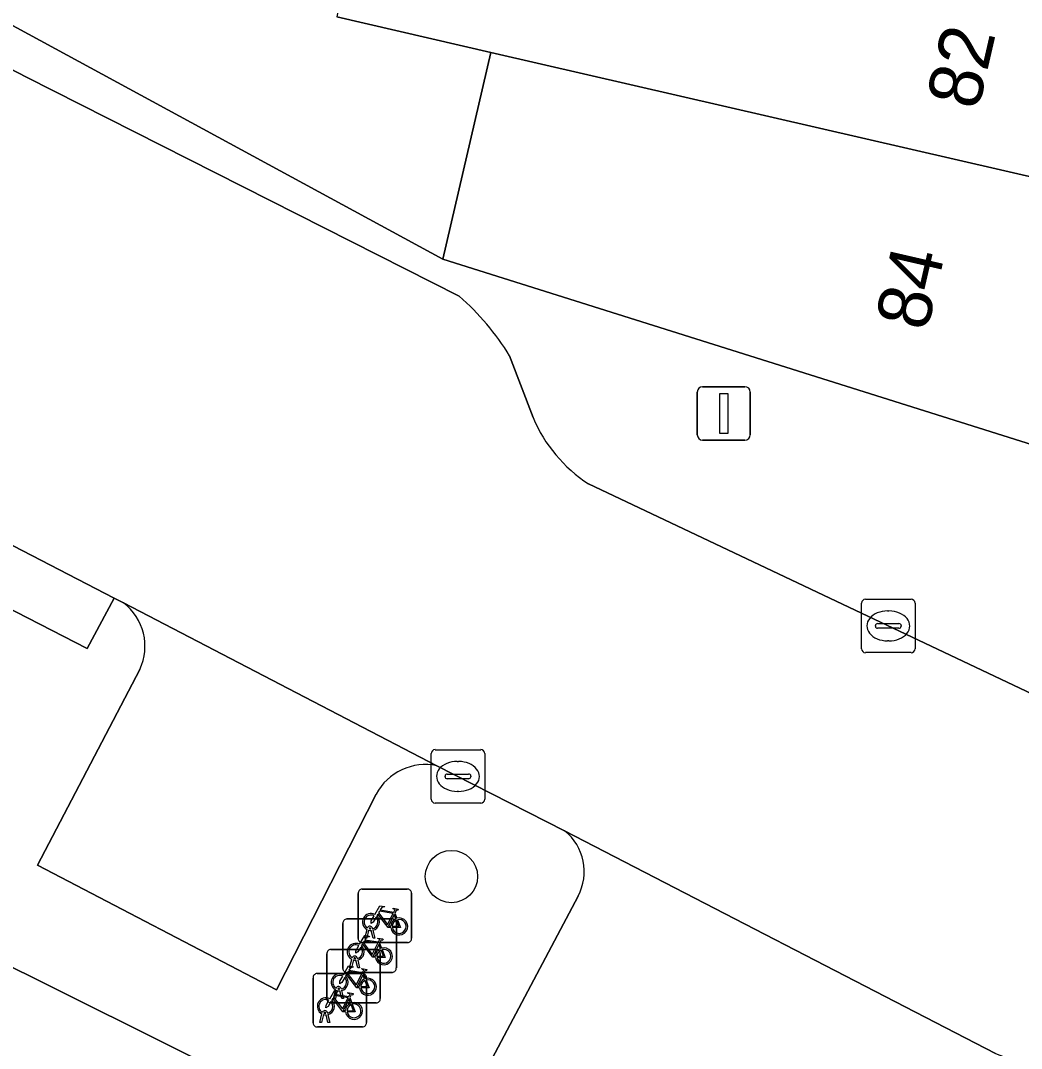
# Model space of a CAD drawing. Extents: x 160349 to 161355, y 381727 to 382854.
# Drawn here: x 160843.06 to 160861.77, y 382352.95 to 382372.18 of the extents above; entities that cross this region are included whole.
import ezdxf

# ---------------------------------------------------------------- set-up
doc = ezdxf.new("R2010")
doc.units = 0
for name, color, linetype in [('IMGEO_Boom', 7, 'Continuous'), ('IMGEO_Erf', 7, 'Continuous'), ('IMGEO_Fietsenrek', 7, 'Continuous'), ('IMGEO_Kolk', 7, 'Continuous'), ('IMGEO_Lichtmast', 7, 'Continuous'), ('IMGEO_Pand', 7, 'Continuous'), ('IMGEO_Pand_nummerreeks', 7, 'Continuous'), ('IMGEO_Parkeervlak_open', 7, 'Continuous'), ('IMGEO_Rijbaan_lokaal_open', 7, 'Continuous'), ('IMGEO_Voetpad_open', 7, 'Continuous')]:
    doc.layers.add(name, color=color, linetype=linetype)

msp = doc.modelspace()

# ---------------------------------------------------------------- linework, layer by layer
at = {"layer": 'IMGEO_Boom'}
msp.add_circle((160851.113, 382356.17), 0.489, dxfattribs=at)
at = {"layer": 'IMGEO_Erf'}
msp.add_lwpolyline([(160831.47, 382378.308), (160850.954, 382367.718), (160851.847, 382371.587), (160848.973, 382372.251)], dxfattribs=at)
at = {"layer": 'IMGEO_Fietsenrek'}
for p, q in [((160849.369, 382355.01), (160849.369, 382355.851)), ((160849.369, 382355.851), (160849.369, 382355.01)), ((160849.444, 382355.935), (160850.285, 382355.935)), ((160850.285, 382355.935), (160849.444, 382355.935)), ((160850.369, 382355.86), (160850.369, 382355.019)), ((160850.369, 382355.019), (160850.369, 382355.86)), ((160850.056, 382355.484), (160850.092, 382355.389)), ((160849.083, 382354.452), (160849.083, 382355.293)), ((160849.083, 382355.293), (160849.083, 382354.452)), ((160849.158, 382355.377), (160849.999, 382355.377)), ((160849.999, 382355.377), (160849.158, 382355.377)), ((160850.083, 382355.302), (160850.083, 382354.461)), ((160850.083, 382354.461), (160850.083, 382355.302)), ((160849.496, 382355.019), (160849.535, 382355.179)), ((160849.565, 382355.167), (160849.53, 382355.019)), ((160849.607, 382355.191), (160849.606, 382355.195)), ((160849.648, 382355.019), (160849.614, 382355.161)), ((160849.638, 382355.202), (160849.639, 382355.195)), ((160849.646, 382355.165), (160849.681, 382355.019)), ((160850.294, 382354.935), (160849.453, 382354.935)), ((160849.453, 382354.935), (160850.294, 382354.935)), ((160849.53, 382355.019), (160849.496, 382355.019)), ((160849.681, 382355.019), (160849.648, 382355.019)), ((160849.77, 382354.926), (160849.806, 382354.831)), ((160848.783, 382353.882), (160848.783, 382354.723)), ((160848.783, 382354.723), (160848.783, 382353.882)), ((160848.858, 382354.807), (160849.699, 382354.807)), ((160849.699, 382354.807), (160848.858, 382354.807)), ((160849.783, 382354.732), (160849.783, 382353.891)), ((160849.783, 382353.891), (160849.783, 382354.732)), ((160849.21, 382354.461), (160849.249, 382354.621)), ((160849.279, 382354.609), (160849.244, 382354.461)), ((160849.321, 382354.633), (160849.32, 382354.637)), ((160849.362, 382354.461), (160849.328, 382354.603)), ((160849.352, 382354.644), (160849.353, 382354.637)), ((160849.36, 382354.607), (160849.395, 382354.461)), ((160848.6, 382354.356), (160849.441, 382354.356)), ((160849.441, 382354.356), (160848.6, 382354.356)), ((160850.008, 382354.377), (160849.167, 382354.377)), ((160849.167, 382354.377), (160850.008, 382354.377)), ((160849.244, 382354.461), (160849.21, 382354.461)), ((160849.395, 382354.461), (160849.362, 382354.461)), ((160849.47, 382354.356), (160849.506, 382354.261)), ((160848.525, 382353.431), (160848.525, 382354.272)), ((160848.525, 382354.272), (160848.525, 382353.431)), ((160849.525, 382354.281), (160849.525, 382353.44)), ((160849.525, 382353.44), (160849.525, 382354.281)), ((160848.91, 382353.891), (160848.949, 382354.051)), ((160848.979, 382354.039), (160848.944, 382353.891)), ((160849.021, 382354.063), (160849.02, 382354.067)), ((160849.062, 382353.891), (160849.028, 382354.033)), ((160849.052, 382354.074), (160849.053, 382354.067)), ((160849.06, 382354.037), (160849.095, 382353.891)), ((160849.708, 382353.807), (160848.867, 382353.807)), ((160848.867, 382353.807), (160849.708, 382353.807)), ((160848.944, 382353.891), (160848.91, 382353.891)), ((160849.095, 382353.891), (160849.062, 382353.891)), ((160849.212, 382353.905), (160849.248, 382353.81)), ((160848.652, 382353.44), (160848.691, 382353.6)), ((160848.721, 382353.588), (160848.686, 382353.44)), ((160848.763, 382353.612), (160848.762, 382353.616)), ((160848.804, 382353.44), (160848.77, 382353.582)), ((160848.794, 382353.623), (160848.795, 382353.616)), ((160848.802, 382353.586), (160848.837, 382353.44)), ((160849.45, 382353.356), (160848.609, 382353.356)), ((160848.609, 382353.356), (160849.45, 382353.356)), ((160848.686, 382353.44), (160848.652, 382353.44)), ((160848.837, 382353.44), (160848.804, 382353.44))]:
    msp.add_line(p, q, dxfattribs=at)
for points in [[(160849.682, 382355.461), (160849.777, 382355.625), (160849.863, 382355.611), (160849.865, 382355.602), (160849.809, 382355.591), (160849.782, 382355.546), (160850.038, 382355.505)], [(160849.978, 382355.217), (160849.928, 382355.217), (160849.737, 382355.468), (160849.718, 382355.436)], [(160850.025, 382355.48), (160849.768, 382355.521), (160849.751, 382355.492), (160849.918, 382355.272), (160850.025, 382355.48)], [(160850.073, 382355.382), (160850.043, 382355.459), (160849.934, 382355.241), (160849.977, 382355.241)], [(160850.038, 382355.505), (160850.063, 382355.554), (160850.057, 382355.558), (160850.034, 382355.562), (160850.022, 382355.569), (160850.021, 382355.572), (160850.023, 382355.577), (160850.118, 382355.562), (160850.12, 382355.552), (160850.11, 382355.539), (160850.098, 382355.533), (160850.084, 382355.539), (160850.056, 382355.484)], [(160849.703, 382355.409), (160849.651, 382355.319), (160849.611, 382355.294), (160849.612, 382355.341), (160849.667, 382355.435)], [(160850.007, 382355.241), (160850.127, 382355.24), (160850.083, 382355.354)], [(160850.103, 382355.361), (160850.158, 382355.216), (160850.008, 382355.216)], [(160849.417, 382354.851), (160849.365, 382354.761), (160849.325, 382354.736), (160849.326, 382354.783), (160849.381, 382354.877)], [(160849.396, 382354.903), (160849.491, 382355.067), (160849.577, 382355.053), (160849.579, 382355.044), (160849.523, 382355.033), (160849.496, 382354.988), (160849.752, 382354.947)], [(160849.692, 382354.659), (160849.642, 382354.659), (160849.451, 382354.91), (160849.432, 382354.878)], [(160849.739, 382354.922), (160849.482, 382354.963), (160849.465, 382354.934), (160849.632, 382354.714), (160849.739, 382354.922)], [(160849.787, 382354.824), (160849.757, 382354.901), (160849.648, 382354.683), (160849.691, 382354.683)], [(160849.752, 382354.947), (160849.777, 382354.996), (160849.771, 382355), (160849.748, 382355.004), (160849.736, 382355.011), (160849.735, 382355.014), (160849.737, 382355.019), (160849.832, 382355.004), (160849.834, 382354.994), (160849.824, 382354.981), (160849.812, 382354.975), (160849.798, 382354.981), (160849.77, 382354.926)], [(160849.721, 382354.683), (160849.841, 382354.682), (160849.797, 382354.796)], [(160849.817, 382354.803), (160849.872, 382354.658), (160849.722, 382354.658)], [(160849.096, 382354.333), (160849.191, 382354.497), (160849.277, 382354.483), (160849.279, 382354.474), (160849.223, 382354.463), (160849.196, 382354.418), (160849.452, 382354.377)], [(160849.117, 382354.281), (160849.065, 382354.191), (160849.025, 382354.166), (160849.026, 382354.213), (160849.081, 382354.307)], [(160849.392, 382354.089), (160849.342, 382354.089), (160849.151, 382354.34), (160849.132, 382354.308)], [(160849.439, 382354.352), (160849.182, 382354.393), (160849.165, 382354.364), (160849.332, 382354.144), (160849.439, 382354.352)], [(160849.487, 382354.254), (160849.457, 382354.331), (160849.348, 382354.113), (160849.391, 382354.113)], [(160849.452, 382354.377), (160849.477, 382354.426), (160849.471, 382354.43), (160849.448, 382354.434), (160849.436, 382354.441), (160849.435, 382354.444), (160849.437, 382354.449), (160849.532, 382354.434), (160849.534, 382354.424), (160849.524, 382354.411), (160849.512, 382354.405), (160849.498, 382354.411), (160849.47, 382354.356)], [(160849.421, 382354.113), (160849.541, 382354.112), (160849.497, 382354.226)], [(160849.517, 382354.233), (160849.572, 382354.088), (160849.422, 382354.088)], [(160848.838, 382353.882), (160848.933, 382354.046), (160849.019, 382354.032), (160849.021, 382354.023), (160848.965, 382354.012), (160848.938, 382353.967), (160849.194, 382353.926)], [(160849.181, 382353.901), (160848.924, 382353.942), (160848.907, 382353.913), (160849.074, 382353.693), (160849.181, 382353.901)], [(160849.194, 382353.926), (160849.219, 382353.975), (160849.213, 382353.979), (160849.19, 382353.983), (160849.178, 382353.99), (160849.177, 382353.993), (160849.179, 382353.998), (160849.274, 382353.983), (160849.276, 382353.973), (160849.266, 382353.96), (160849.254, 382353.954), (160849.24, 382353.96), (160849.212, 382353.905)], [(160848.859, 382353.83), (160848.807, 382353.74), (160848.767, 382353.715), (160848.768, 382353.762), (160848.823, 382353.856)], [(160849.134, 382353.638), (160849.084, 382353.638), (160848.893, 382353.889), (160848.874, 382353.857)], [(160849.229, 382353.803), (160849.199, 382353.88), (160849.09, 382353.662), (160849.133, 382353.662)], [(160849.163, 382353.662), (160849.283, 382353.661), (160849.239, 382353.775)], [(160849.259, 382353.782), (160849.314, 382353.637), (160849.164, 382353.637)]]:
    msp.add_lwpolyline(points, dxfattribs=at)
for centre, radius, start, end in [((160849.447, 382355.857), 0.0779, 92.4484, 184.2845), ((160849.447, 382355.857), 0.0779, 92.4484, 184.2845), ((160850.291, 382355.857), 0.0779, 2.4484, 94.2845), ((160850.291, 382355.857), 0.0779, 2.4484, 94.2845), ((160849.609, 382355.32), 0.159, 62.6766, 242.1369), ((160849.161, 382355.299), 0.0779, 92.4484, 184.2845), ((160849.161, 382355.299), 0.0779, 92.4484, 184.2845), ((160849.609, 382355.32), 0.129, 63.3192, 238.903), ((160849.609, 382355.32), 0.129, 283.6043, 43.4302), ((160849.609, 382355.32), 0.159, 283.5766, 46.6042), ((160850.136, 382355.236), 0.159, 113.3408, 178.3217), ((160850.136, 382355.236), 0.159, 187.0065, 105.7708), ((160850.005, 382355.299), 0.0779, 2.4484, 94.2845), ((160850.005, 382355.299), 0.0779, 2.4484, 94.2845), ((160850.136, 382355.236), 0.129, 113.923, 177.9556), ((160850.136, 382355.236), 0.129, 188.6715, 104.5883), ((160849.589, 382355.191), 0.0499, 12.8025, 158.6934), ((160849.609, 382355.32), 0.159, 253.9967, 271.7867), ((160849.589, 382355.191), 0.0174, 12.8025, 163.4502), ((160849.609, 382355.32), 0.129, 253.415, 269.0204), ((160849.323, 382354.762), 0.159, 62.6766, 242.1369), ((160849.323, 382354.762), 0.129, 63.3192, 238.903), ((160849.323, 382354.762), 0.159, 283.5766, 46.6042), ((160849.447, 382355.013), 0.0779, 182.4484, 274.2845), ((160849.447, 382355.013), 0.0779, 182.4484, 274.2845), ((160850.291, 382355.013), 0.0779, 272.4484, 4.2845), ((160850.291, 382355.013), 0.0779, 272.4484, 4.2845), ((160848.861, 382354.729), 0.0779, 92.4484, 184.2845), ((160848.861, 382354.729), 0.0779, 92.4484, 184.2845), ((160849.303, 382354.633), 0.0499, 12.8025, 158.6934), ((160849.323, 382354.762), 0.129, 283.6043, 43.4302), ((160849.85, 382354.678), 0.159, 113.3408, 178.3217), ((160849.85, 382354.678), 0.159, 187.0065, 105.7708), ((160849.705, 382354.729), 0.0779, 2.4484, 94.2845), ((160849.705, 382354.729), 0.0779, 2.4484, 94.2845), ((160849.85, 382354.678), 0.129, 113.923, 177.9556), ((160849.85, 382354.678), 0.129, 188.6715, 104.5883), ((160849.323, 382354.762), 0.159, 253.9967, 271.7867), ((160849.303, 382354.633), 0.0174, 12.8025, 163.4502), ((160849.323, 382354.762), 0.129, 253.415, 269.0204), ((160848.603, 382354.278), 0.0779, 92.4484, 184.2845), ((160848.603, 382354.278), 0.0779, 92.4484, 184.2845), ((160849.023, 382354.192), 0.159, 62.6766, 242.1369), ((160849.023, 382354.192), 0.129, 63.3192, 238.903), ((160849.023, 382354.192), 0.159, 283.5766, 46.6042), ((160849.161, 382354.455), 0.0779, 182.4484, 274.2845), ((160849.161, 382354.455), 0.0779, 182.4484, 274.2845), ((160849.447, 382354.278), 0.0779, 2.4484, 94.2845), ((160849.447, 382354.278), 0.0779, 2.4484, 94.2845), ((160850.005, 382354.455), 0.0779, 272.4484, 4.2845), ((160850.005, 382354.455), 0.0779, 272.4484, 4.2845), ((160849.003, 382354.063), 0.0499, 12.8025, 158.6934), ((160849.023, 382354.192), 0.129, 283.6043, 43.4302), ((160849.55, 382354.108), 0.159, 113.3408, 178.3217), ((160849.55, 382354.108), 0.159, 187.0065, 105.7708), ((160849.55, 382354.108), 0.129, 113.923, 177.9556), ((160849.55, 382354.108), 0.129, 188.6715, 104.5883), ((160849.023, 382354.192), 0.159, 253.9967, 271.7867), ((160849.003, 382354.063), 0.0174, 12.8025, 163.4502), ((160849.023, 382354.192), 0.129, 253.415, 269.0204), ((160848.765, 382353.741), 0.159, 62.6766, 242.1369), ((160848.765, 382353.741), 0.129, 63.3192, 238.903), ((160848.861, 382353.885), 0.0779, 182.4484, 274.2845), ((160848.861, 382353.885), 0.0779, 182.4484, 274.2845), ((160848.765, 382353.741), 0.129, 283.6043, 43.4302), ((160848.765, 382353.741), 0.159, 283.5766, 46.6042), ((160849.292, 382353.657), 0.159, 113.3408, 178.3217), ((160849.292, 382353.657), 0.159, 187.0065, 105.7708), ((160849.292, 382353.657), 0.129, 113.923, 177.9556), ((160849.292, 382353.657), 0.129, 188.6715, 104.5883), ((160849.705, 382353.885), 0.0779, 272.4484, 4.2845), ((160849.705, 382353.885), 0.0779, 272.4484, 4.2845), ((160848.745, 382353.612), 0.0499, 12.8025, 158.6934), ((160848.765, 382353.741), 0.159, 253.9967, 271.7867), ((160848.745, 382353.612), 0.0174, 12.8025, 163.4502), ((160848.765, 382353.741), 0.129, 253.415, 269.0204), ((160848.603, 382353.434), 0.0779, 182.4484, 274.2845), ((160848.603, 382353.434), 0.0779, 182.4484, 274.2845), ((160849.447, 382353.434), 0.0779, 272.4484, 4.2845), ((160849.447, 382353.434), 0.0779, 272.4484, 4.2845)]:
    msp.add_arc(centre, radius, start, end, dxfattribs=at)
at = {"layer": 'IMGEO_Kolk'}
for p, q in [((160858.779, 382360.432), (160858.779, 382361.284)), ((160858.854, 382361.358), (160859.706, 382361.358)), ((160859.78, 382361.284), (160859.78, 382360.432)), ((160859.267, 382361.138), (160859.292, 382361.138)), ((160859.038, 382360.852), (160859.038, 382360.864)), ((160859.081, 382360.901), (160859.479, 382360.901)), ((160859.522, 382360.864), (160859.522, 382360.852)), ((160859.476, 382360.815), (160859.078, 382360.815)), ((160859.29, 382360.578), (160859.265, 382360.578)), ((160859.706, 382360.358), (160858.854, 382360.358)), ((160850.809, 382358.543), (160851.661, 382358.543)), ((160850.734, 382357.617), (160850.734, 382358.469)), ((160851.735, 382358.469), (160851.735, 382357.617)), ((160851.222, 382358.323), (160851.247, 382358.323)), ((160850.993, 382358.037), (160850.993, 382358.049)), ((160851.431, 382358), (160851.033, 382358)), ((160851.036, 382358.086), (160851.434, 382358.086)), ((160851.477, 382358.049), (160851.477, 382358.037)), ((160851.245, 382357.763), (160851.22, 382357.763)), ((160851.661, 382357.543), (160850.809, 382357.543))]:
    msp.add_line(p, q, dxfattribs=at)
for points in [[(160858.779, 382360.432), (160858.779, 382361.284)], [(160858.854, 382361.358), (160859.706, 382361.358)], [(160859.78, 382361.284), (160859.78, 382360.432)], [(160859.706, 382360.358), (160858.854, 382360.358)], [(160850.809, 382358.543), (160851.661, 382358.543)], [(160850.734, 382357.617), (160850.734, 382358.469)], [(160851.735, 382358.469), (160851.735, 382357.617)], [(160851.661, 382357.543), (160850.809, 382357.543)]]:
    msp.add_lwpolyline(points, dxfattribs=at)
for centre, radius, start, end in [((160858.856, 382361.282), 0.0765, 91.552, 178.448), ((160858.856, 382361.282), 0.0765, 91.552, 178.448), ((160859.704, 382361.282), 0.0765, 1.552, 88.448), ((160859.704, 382361.282), 0.0765, 1.552, 88.448), ((160859.078, 382360.861), 0.0403, 85.8775, 175.7526), ((160859.075, 382360.851), 0.0366, 178.938, 274.7102), ((160859.479, 382360.858), 0.043, 264.8664, 352.4533), ((160859.483, 382360.863), 0.0386, 1.7309, 96.639), ((160858.856, 382360.434), 0.0765, 181.552, 268.448), ((160858.856, 382360.434), 0.0765, 181.552, 268.448), ((160859.704, 382360.434), 0.0765, 271.552, 358.448), ((160859.704, 382360.434), 0.0765, 271.552, 358.448), ((160850.811, 382358.467), 0.0765, 91.552, 178.448), ((160850.811, 382358.467), 0.0765, 91.552, 178.448), ((160851.659, 382358.467), 0.0765, 1.552, 88.448), ((160851.659, 382358.467), 0.0765, 1.552, 88.448), ((160851.033, 382358.046), 0.0403, 85.8775, 175.7526), ((160851.03, 382358.036), 0.0366, 178.938, 274.7102), ((160851.434, 382358.043), 0.043, 264.8664, 352.4533), ((160851.438, 382358.048), 0.0386, 1.7309, 96.639), ((160850.811, 382357.619), 0.0765, 181.552, 268.448), ((160850.811, 382357.619), 0.0765, 181.552, 268.448), ((160851.659, 382357.619), 0.0765, 271.552, 358.448), ((160851.659, 382357.619), 0.0765, 271.552, 358.448)]:
    msp.add_arc(centre, radius, start, end, dxfattribs=at)
for centre, major_axis, ratio, start_param, end_param in [((160859.266, 382360.858), (-0.387, 0.002), 0.722429, 4.712389, 7.853982), ((160859.291, 382360.858), (-0.39, 0.002), 0.717154, 1.570796, 4.712389), ((160851.221, 382358.043), (-0.387, 0.002), 0.722429, 4.712389, 7.853982), ((160851.246, 382358.043), (-0.39, 0.002), 0.717154, 1.570796, 4.712389)]:
    msp.add_ellipse(centre, major_axis=major_axis, ratio=ratio, start_param=start_param, end_param=end_param, dxfattribs=at)
at = {"layer": 'IMGEO_Lichtmast'}
for p, q in [((160855.809, 382365.333), (160856.599, 382365.333)), ((160856.599, 382365.333), (160855.809, 382365.333)), ((160855.709, 382364.433), (160855.709, 382365.233)), ((160855.709, 382365.233), (160855.709, 382364.433)), ((160856.699, 382365.233), (160856.699, 382364.433)), ((160856.699, 382364.433), (160856.699, 382365.233)), ((160856.599, 382364.333), (160855.809, 382364.333)), ((160855.809, 382364.333), (160856.599, 382364.333))]:
    msp.add_line(p, q, dxfattribs=at)
msp.add_lwpolyline([(160856.129, 382365.208), (160856.279, 382365.208), (160856.279, 382364.458), (160856.129, 382364.458), (160856.129, 382365.208)], dxfattribs=at)
for centre, start, end in [((160855.809, 382365.233), 90, 180), ((160855.809, 382365.233), 90, 180), ((160856.599, 382365.233), 0, 90), ((160856.599, 382365.233), 360, 90), ((160855.809, 382364.433), 180, 270), ((160855.809, 382364.433), 180, 270), ((160856.599, 382364.433), 270, 0), ((160856.599, 382364.433), 270, 0)]:
    msp.add_arc(centre, 0.1, start, end, dxfattribs=at)
at = {"layer": 'IMGEO_Pand'}
for points in [[(160847.782, 382376.428), (160846.971, 382373.46), (160849.096, 382372.879), (160848.973, 382372.251), (160851.847, 382371.587), (160863.193, 382368.969), (160863.754, 382371.402), (160864.004, 382372.487), (160849.784, 382375.768)], [(160863.193, 382368.969), (160851.847, 382371.587), (160850.954, 382367.718), (160862.094, 382364.207)], [(160840.624, 382355.601), (160834.522, 382358.737), (160831.084, 382352.062), (160828.387, 382346.825), (160829.49, 382346.35), (160836.117, 382343.497), (160838.502, 382348.57), (160837.297, 382349.138), (160837.402, 382349.342), (160837.883, 382350.276), (160841.911, 382348.27), (160841.622, 382347.689), (160852.95, 382342.635), (160855.442, 382348.219)]]:
    msp.add_lwpolyline(points, close=True, dxfattribs=at)
at = {"layer": 'IMGEO_Parkeervlak_open'}
for points in [[(160850.841, 382358.243), (160844.984, 382361.288)], [(160845.285, 382360.045), (160843.373, 382356.382), (160847.845, 382354.053), (160849.705, 382357.711)], [(160861.281, 382352.862), (160853.229, 382357.027)], [(160853.479, 382355.802), (160851.599, 382352.248), (160856.177, 382349.769), (160858.25, 382348.646), (160860.123, 382352.329)]]:
    msp.add_lwpolyline(points, dxfattribs=at)
for centre, radius, start, end in [((160844.369, 382360.481), 1.015, 334.5405, 52.6844), ((160850.626, 382357.223), 1.042, 78.1018, 152.0865), ((160852.616, 382356.264), 0.979, 331.8412, 51.2281)]:
    msp.add_arc(centre, radius, start, end, dxfattribs=at)
at = {"layer": 'IMGEO_Rijbaan_lokaal_open'}
for points in [[(160851.259, 382367.027), (160843.171, 382371.121), (160816.589, 382384.923)], [(160799.55, 382384.598), (160800.225, 382384.222), (160803.917, 382382.318), (160805.403, 382381.588), (160815.833, 382376.227), (160816.846, 382375.72), (160822.824, 382372.668), (160823.097, 382372.543), (160827.651, 382370.194), (160827.802, 382370.103), (160831.471, 382368.287), (160832.99, 382367.513), (160836.667, 382365.599), (160837.274, 382365.279), (160844.809, 382361.38), (160844.984, 382361.288), (160850.841, 382358.243), (160853.229, 382357.027), (160861.281, 382352.862), (160861.561, 382352.753)], [(160852.638, 382364.755), (160852.2, 382365.908)], [(160861.976, 382359.579), (160853.674, 382363.517)]]:
    msp.add_lwpolyline(points, dxfattribs=at)
for centre, radius, start, end in [((160848.15, 382363.457), 4.734, 31.1782, 48.9448), ((160855.168, 382365.819), 2.744, 202.8195, 237.028)]:
    msp.add_arc(centre, radius, start, end, dxfattribs=at)
at = {"layer": 'IMGEO_Voetpad_open'}
for points in [[(160865.485, 382363.027), (160862.094, 382364.207), (160850.954, 382367.718), (160831.47, 382378.308), (160833.009, 382381.315), (160825.072, 382383.925), (160824.965, 382383.698), (160813.753, 382388.163), (160812.604, 382384.607)], [(160816.589, 382384.923), (160843.171, 382371.121), (160851.259, 382367.027)], [(160802.752, 382381.834), (160800.936, 382378.337), (160800.092, 382378.799), (160798.877, 382376.326), (160812.061, 382369.528), (160812.35, 382370.094), (160819.927, 382366.214), (160823.776, 382364.261), (160834.522, 382358.737), (160840.624, 382355.601), (160855.442, 382348.219), (160856.177, 382349.769), (160851.599, 382352.248), (160853.479, 382355.802)], [(160852.2, 382365.908), (160852.638, 382364.755)], [(160844.984, 382361.288), (160844.809, 382361.38), (160844.302, 382360.434), (160836.781, 382364.299), (160837.274, 382365.279), (160836.667, 382365.599)], [(160853.674, 382363.517), (160861.976, 382359.579)], [(160849.705, 382357.711), (160847.845, 382354.053), (160843.373, 382356.382), (160845.285, 382360.045)], [(160853.229, 382357.027), (160850.841, 382358.243)]]:
    msp.add_lwpolyline(points, dxfattribs=at)
msp.add_lwpolyline([(160837.274, 382365.279), (160836.781, 382364.299), (160844.302, 382360.434), (160844.809, 382361.38)], close=True, dxfattribs=at)
for centre, radius, start, end in [((160848.15, 382363.457), 4.734, 31.1782, 48.9448), ((160855.168, 382365.819), 2.744, 202.8195, 237.028), ((160844.369, 382360.481), 1.015, 334.5405, 52.6844), ((160850.626, 382357.223), 1.042, 78.1018, 152.0865), ((160852.616, 382356.264), 0.979, 331.8412, 51.2281)]:
    msp.add_arc(centre, radius, start, end, dxfattribs=at)

# ---------------------------------------------------------------- texts
at = {"layer": 'IMGEO_Pand_nummerreeks'}
for s, p in [('82', (160860.957, 382370.486)), ('84', (160860.002, 382366.349))]:
    msp.add_text(s, height=1, rotation=77.0079, dxfattribs=at).set_placement(p)

doc.saveas('drawing.dxf')
